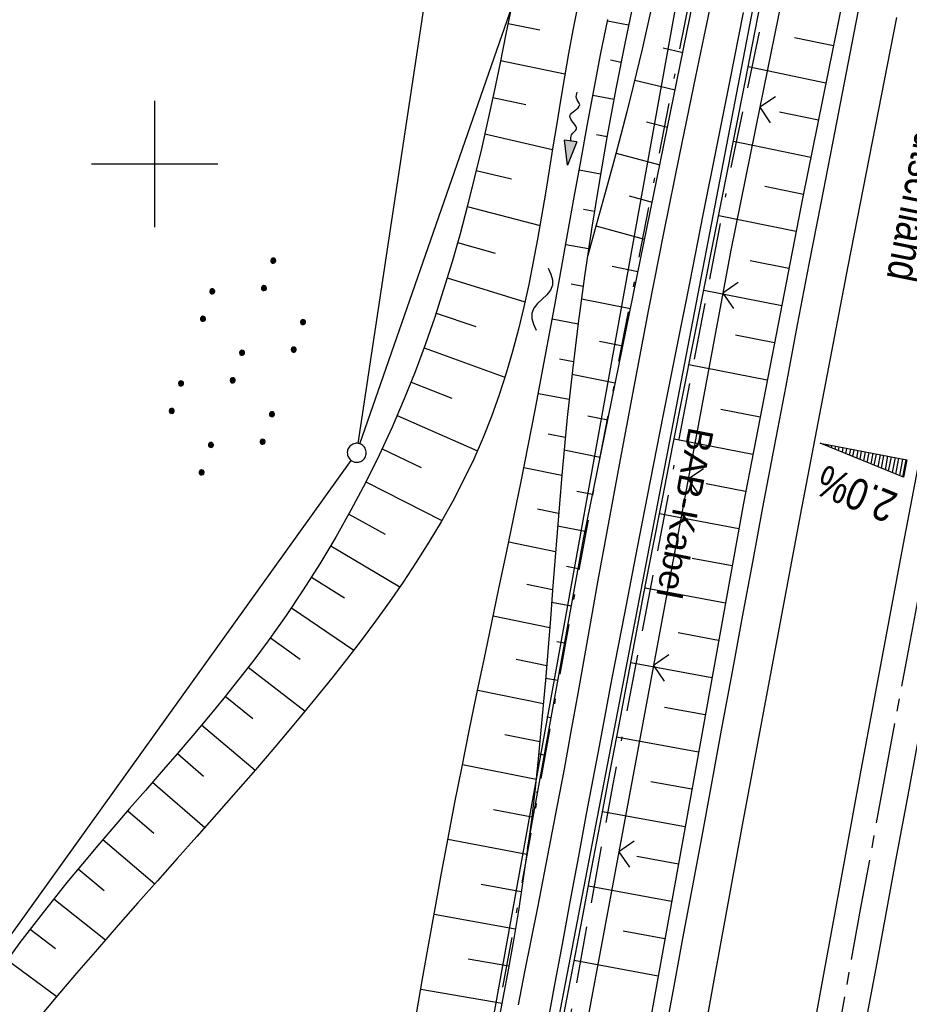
# Model space of a CAD drawing. Extents: x 510526 to 513920, y 467229 to 478797.
# Tile 305 of 467: x 511989 to 512060, y 475033 to 475111. Entities that reach past the tile are written whole.
import ezdxf
from ezdxf.enums import TextEntityAlignment as Align

# ---------------------------------------------------------------- set-up
doc = ezdxf.new("R2010")
doc.units = 0
doc.header["$LTSCALE"] = 10
doc.header["$MEASUREMENT"] = 0
for name, pattern in [('ACAD_ISO16W100', [73, 15, -6.5, 15, -6.5, 15, -7, 1, -7]), ('ACHSE', [5.5, 4, -0.5, 0.5, -0.5]), ('LT00', [0]), ('LT08', [0.42, 0.2, -0.1, 0.02, -0.1])]:
    doc.linetypes.add(name, pattern=pattern)
doc.layers.get('0').update_dxf_attribs({"linetype": 'LT00'})
for name, color, linetype in [('--FLIEßRICHTPFEIL', 180, 'Continuous'), ('--WASSER_NUTZUNG', 180, 'Continuous'), ('-AX-020', 250, 'ACHSE'), ('-QUE-20W', 11, 'LT00'), ('BAB-KABEL', 220, 'ACAD_ISO16W100'), ('BAB-KABEL_TEXT', 221, 'Continuous'), ('BRD', 255, 'Continuous'), ('DFK_AB_L', 21, 'LT00'), ('DFK_GZPKT', 250, 'LT00'), ('DFK_KATASTER', 250, 'LT00'), ('DFK_NUTZUNG', 250, 'LT00'), ('STROM_UNTER', 80, 'LT08'), ('V90_AFBR_BAB', 250, 'LT00'), ('V90_BOESCH', 250, 'LT00'), ('V90_BOSCHUNG', 250, 'LT00'), ('V90_LD_MARK', 250, 'LT00'), ('V90_RASTER', 250, 'LT00'), ('V90_ZAUN', 40, 'LT00')]:
    doc.layers.add(name, color=color, linetype=linetype)
doc.styles.add('Beschrift', font='ARIAL.TTF')

# ---------------------------------------------------------------- blocks, each defined once
blk = doc.blocks.new('SYMB7010')
at = {"color": 0, "linetype": 'ByBlock'}
for points in [[(-0.031408, 0.499213), (-0.093728, 0.49134), (-0.15457, 0.475719), (-0.212975, 0.452595), (-0.268021, 0.422333), (-0.31884, 0.385411), (-0.36463, 0.342411), (-0.40467, 0.29401), (-0.438329, 0.240973), (-0.465074, 0.184136), (-0.484486, 0.124395), (-0.496256, 0.062692), (-0.5002, 0)], [(-0.5002, 0), (-0.496256, -0.062692), (-0.484486, -0.124395), (-0.465075, -0.184136), (-0.438329, -0.240973), (-0.404671, -0.29401), (-0.36463, -0.342411), (-0.31884, -0.385411), (-0.268021, -0.422333), (-0.212975, -0.452595), (-0.154571, -0.475719), (-0.093728, -0.49134), (-0.031408, -0.499213), (0.031408, -0.499213)], [(0.5002, 0), (0.496256, 0.062692), (0.484485, 0.124395), (0.465074, 0.184136), (0.438329, 0.240973), (0.40467, 0.29401), (0.36463, 0.342411), (0.31884, 0.385411), (0.268021, 0.422333), (0.212975, 0.452595), (0.15457, 0.475719), (0.093728, 0.49134), (0.031408, 0.499213), (-0.031408, 0.499213)], [(0.031408, -0.499213), (0.093728, -0.491341), (0.15457, -0.475719), (0.212975, -0.452595), (0.268021, -0.422333), (0.31884, -0.385411), (0.36463, -0.342411), (0.404671, -0.294011), (0.438329, -0.240974), (0.465075, -0.184136), (0.484486, -0.124395), (0.496256, -0.062692), (0.500201, 0)]]:
    blk.add_lwpolyline(points, dxfattribs=at)
blk = doc.blocks.new('SYMB0024')
at = {"color": 0, "linetype": 'ByBlock'}
for p, q in [((-0.5, 0.5), (0, 0)), ((0, 0), (0.5, 0.5))]:
    blk.add_line(p, q, dxfattribs=at)
blk = doc.blocks.new('FLIEßRICHTPFEIL')
at = {"layer": '--FLIEßRICHTPFEIL'}
blk.add_hatch(color=256, dxfattribs=at).paths.add_polyline_path([(-1.95, 0.4875), (-1.95, -0.4875), (0, 0)])
for p, q in [((-1.95, 0.4875), (-1.95, -0.4875)), ((-1.95, 0.4875), (0, 0)), ((0, 0), (-1.95, -0.4875))]:
    blk.add_line(p, q, dxfattribs=at)
at = {"layer": '--FLIEßRICHTPFEIL', "start_tangent": (-1, 0), "end_tangent": (-1, 0)}
blk.add_spline([(-1.95, 0), (-2.4375, 0), (-2.925, 0.325), (-3.4125, 0), (-3.9, -0.325), (-4.3875, 0), (-4.875, 0.325), (-5.3625, 0), (-5.85, 0)], degree=3, dxfattribs=at)
blk = doc.blocks.new('SYMB7251')
at = {"color": 0, "linetype": 'ByBlock'}
for points in [[(-0.25, 0), (-0.208333, 0.028889), (-0.166667, 0.051111), (-0.125, 0.06), (-0.083333, 0.051111), (-0.041667, 0.028889), (0, 0)], [(0, 0), (0.041667, -0.028889), (0.083333, -0.051111), (0.125, -0.06), (0.166667, -0.051111), (0.208333, -0.028889), (0.25, 0)]]:
    blk.add_lwpolyline(points, dxfattribs=at)
blk = doc.blocks.new('SYMB7110')
at = {"color": 0, "linetype": 'ByBlock'}
for p, q in [((-0.515, 0.392919), (-0.515, 0.367081)), ((-0.51, 0.362895), (-0.51, 0.397105)), ((-0.505, 0.399164), (-0.505, 0.360836)), ((-0.5, 0.360204), (-0.5, 0.399796)), ((-0.495, 0.399164), (-0.495, 0.360836)), ((-0.49, 0.362895), (-0.49, 0.397105)), ((-0.485, 0.392919), (-0.485, 0.367081)), ((-0.285, 0.392919), (-0.285, 0.367081)), ((-0.28, 0.362895), (-0.28, 0.397105)), ((-0.275, 0.399164), (-0.275, 0.360836)), ((-0.27, 0.360204), (-0.27, 0.399796)), ((-0.265, 0.399164), (-0.265, 0.360836)), ((-0.26, 0.362895), (-0.26, 0.397105)), ((-0.255, 0.392919), (-0.255, 0.367081)), ((0.255, 0.392919), (0.255, 0.367081)), ((0.26, 0.362895), (0.26, 0.397105)), ((0.265, 0.399164), (0.265, 0.360836)), ((0.27, 0.360204), (0.27, 0.399796)), ((0.275, 0.399164), (0.275, 0.360836)), ((0.28, 0.362895), (0.28, 0.397105)), ((0.285, 0.392919), (0.285, 0.367081)), ((0.485, 0.392919), (0.485, 0.367081)), ((0.49, 0.362895), (0.49, 0.397105)), ((0.495, 0.399164), (0.495, 0.360836)), ((0.5, 0.360204), (0.5, 0.399796)), ((0.505, 0.399164), (0.505, 0.360836)), ((0.51, 0.362895), (0.51, 0.397105)), ((0.515, 0.392919), (0.515, 0.367081)), ((-0.48, 0.379874), (-0.48, 0.380145)), ((-0.25, 0.379874), (-0.25, 0.380146)), ((0.29, 0.379874), (0.29, 0.380145)), ((0.52, 0.379874), (0.52, 0.380146)), ((-0.9, 0.012919), (-0.9, -0.012919)), ((-0.895, -0.017106), (-0.895, 0.017105)), ((-0.89, 0.019164), (-0.89, -0.019164)), ((-0.885, -0.019797), (-0.885, 0.019796)), ((-0.88, 0.019164), (-0.88, -0.019164)), ((-0.875, -0.017106), (-0.875, 0.017105)), ((-0.87, 0.012919), (-0.87, -0.012919)), ((-0.865, -0.000126), (-0.865, 0.000145)), ((-0.67, 0.012919), (-0.67, -0.012919)), ((-0.665, -0.017106), (-0.665, 0.017105)), ((-0.66, 0.019164), (-0.66, -0.019164)), ((-0.655, -0.019797), (-0.655, 0.019796)), ((-0.65, 0.019164), (-0.65, -0.019164)), ((-0.645, -0.017106), (-0.645, 0.017105)), ((-0.64, 0.012919), (-0.64, -0.012919)), ((-0.635, -0.000126), (-0.635, 0.000145)), ((-0.13, 0.012919), (-0.13, -0.012919)), ((-0.125, -0.017105), (-0.125, 0.017105)), ((-0.12, 0.019164), (-0.12, -0.019164)), ((-0.115, -0.019796), (-0.115, 0.019796)), ((-0.11, 0.019164), (-0.11, -0.019164)), ((-0.105, -0.017105), (-0.105, 0.017105)), ((-0.1, 0.012919), (-0.1, -0.012919)), ((-0.095, -0.000126), (-0.095, 0.000146)), ((0.1, 0.012919), (0.1, -0.012919)), ((0.105, -0.017105), (0.105, 0.017105)), ((0.11, 0.019164), (0.11, -0.019164)), ((0.115, -0.019796), (0.115, 0.019796)), ((0.12, 0.019164), (0.12, -0.019164)), ((0.125, -0.017105), (0.125, 0.017105)), ((0.13, 0.012919), (0.13, -0.012919)), ((0.135, -0.000126), (0.135, 0.000146)), ((0.64, 0.012919), (0.64, -0.012919)), ((0.645, -0.017105), (0.645, 0.017105)), ((0.65, 0.019164), (0.65, -0.019164)), ((0.655, -0.019796), (0.655, 0.019796)), ((0.66, 0.019164), (0.66, -0.019164)), ((0.665, -0.017105), (0.665, 0.017105)), ((0.67, 0.012919), (0.67, -0.012919)), ((0.675, -0.000126), (0.675, 0.000146)), ((0.87, 0.012919), (0.87, -0.012919)), ((0.875, -0.017105), (0.875, 0.017105)), ((0.88, 0.019164), (0.88, -0.019164)), ((0.885, -0.019796), (0.885, 0.019796)), ((0.89, 0.019164), (0.89, -0.019164)), ((0.895, -0.017105), (0.895, 0.017105)), ((0.9, 0.012919), (0.9, -0.012919)), ((0.905, -0.000126), (0.905, 0.000146)), ((-0.515, -0.367081), (-0.515, -0.392919)), ((-0.51, -0.397105), (-0.51, -0.362895)), ((-0.505, -0.360836), (-0.505, -0.399164)), ((-0.5, -0.399796), (-0.5, -0.360204)), ((-0.495, -0.360836), (-0.495, -0.399164)), ((-0.49, -0.397106), (-0.49, -0.362895)), ((-0.485, -0.367081), (-0.485, -0.392919)), ((-0.48, -0.380126), (-0.48, -0.379855)), ((-0.285, -0.367081), (-0.285, -0.392919)), ((-0.28, -0.397105), (-0.28, -0.362895)), ((-0.275, -0.360836), (-0.275, -0.399164)), ((-0.27, -0.399796), (-0.27, -0.360204)), ((-0.265, -0.360836), (-0.265, -0.399164)), ((-0.26, -0.397105), (-0.26, -0.362895)), ((-0.255, -0.367081), (-0.255, -0.392919)), ((-0.25, -0.380126), (-0.25, -0.379855)), ((0.255, -0.367081), (0.255, -0.392919)), ((0.26, -0.397105), (0.26, -0.362895)), ((0.265, -0.360836), (0.265, -0.399164)), ((0.27, -0.399796), (0.27, -0.360204)), ((0.275, -0.360836), (0.275, -0.399164)), ((0.28, -0.397105), (0.28, -0.362895)), ((0.285, -0.367081), (0.285, -0.392919)), ((0.29, -0.380126), (0.29, -0.379855)), ((0.485, -0.367081), (0.485, -0.392919)), ((0.49, -0.397105), (0.49, -0.362895)), ((0.495, -0.360836), (0.495, -0.399164)), ((0.5, -0.399796), (0.5, -0.360204)), ((0.505, -0.360836), (0.505, -0.399164)), ((0.51, -0.397105), (0.51, -0.362895)), ((0.515, -0.367081), (0.515, -0.392919)), ((0.52, -0.380126), (0.52, -0.379855))]:
    blk.add_line(p, q, dxfattribs=at)
for points in [[(-0.48, 0.38), (-0.481981, 0.388678), (-0.48753, 0.395637), (-0.49555, 0.399499), (-0.50445, 0.399499), (-0.51247, 0.395637), (-0.518019, 0.388678), (-0.52, 0.38), (-0.518019, 0.371322), (-0.51247, 0.364363), (-0.50445, 0.360501), (-0.49555, 0.360501), (-0.48753, 0.364363), (-0.481981, 0.371322), (-0.48, 0.38)], [(-0.25, 0.38), (-0.251981, 0.388678), (-0.25753, 0.395637), (-0.26555, 0.399499), (-0.27445, 0.399499), (-0.28247, 0.395637), (-0.288019, 0.388678), (-0.29, 0.38), (-0.288019, 0.371322), (-0.28247, 0.364363), (-0.27445, 0.360501), (-0.26555, 0.360501), (-0.25753, 0.364363), (-0.251981, 0.371322), (-0.25, 0.38)], [(0.29, 0.38), (0.288019, 0.388678), (0.28247, 0.395637), (0.27445, 0.399499), (0.26555, 0.399499), (0.25753, 0.395637), (0.251981, 0.388678), (0.25, 0.38), (0.251981, 0.371322), (0.25753, 0.364363), (0.26555, 0.360501), (0.27445, 0.360501), (0.28247, 0.364363), (0.288019, 0.371322), (0.29, 0.38)], [(0.52, 0.38), (0.518019, 0.388678), (0.51247, 0.395637), (0.50445, 0.399499), (0.495549, 0.399499), (0.48753, 0.395637), (0.481981, 0.388678), (0.48, 0.38), (0.481981, 0.371322), (0.48753, 0.364363), (0.495549, 0.360501), (0.50445, 0.360501), (0.51247, 0.364363), (0.518019, 0.371322), (0.52, 0.38)], [(-0.865, 0), (-0.866981, 0.008678), (-0.87253, 0.015637), (-0.88055, 0.019498), (-0.88945, 0.019498), (-0.89747, 0.015637), (-0.903019, 0.008678), (-0.905, 0)], [(-0.905, 0), (-0.903019, -0.008678), (-0.89747, -0.015637), (-0.88945, -0.019499), (-0.88055, -0.019499), (-0.87253, -0.015637), (-0.866981, -0.008678), (-0.865, 0)], [(-0.635, 0), (-0.636981, 0.008678), (-0.64253, 0.015637), (-0.65055, 0.019498), (-0.65945, 0.019498), (-0.66747, 0.015637), (-0.673019, 0.008678), (-0.675, 0)], [(-0.675, 0), (-0.673019, -0.008678), (-0.66747, -0.015637), (-0.65945, -0.019499), (-0.65055, -0.019499), (-0.64253, -0.015637), (-0.636981, -0.008678), (-0.635, 0)], [(-0.095, 0), (-0.096981, 0.008678), (-0.10253, 0.015637), (-0.11055, 0.019499), (-0.11945, 0.019499), (-0.12747, 0.015637), (-0.133019, 0.008678), (-0.135, 0)], [(-0.135, 0), (-0.133019, -0.008678), (-0.12747, -0.015637), (-0.11945, -0.019499), (-0.11055, -0.019499), (-0.10253, -0.015637), (-0.096981, -0.008678), (-0.095, 0)], [(0.135, 0), (0.133019, 0.008678), (0.12747, 0.015637), (0.11945, 0.019499), (0.11055, 0.019499), (0.10253, 0.015637), (0.096981, 0.008678), (0.095, 0)], [(0.095, 0), (0.096981, -0.008678), (0.10253, -0.015637), (0.11055, -0.019499), (0.11945, -0.019499), (0.12747, -0.015637), (0.133019, -0.008678), (0.135, 0)], [(0.675, 0), (0.673019, 0.008678), (0.66747, 0.015637), (0.65945, 0.019499), (0.65055, 0.019499), (0.64253, 0.015637), (0.636981, 0.008678), (0.635, 0)], [(0.635, 0), (0.636981, -0.008678), (0.64253, -0.015637), (0.65055, -0.019499), (0.65945, -0.019499), (0.66747, -0.015637), (0.673019, -0.008678), (0.675, 0)], [(0.905, 0), (0.903019, 0.008678), (0.89747, 0.015637), (0.88945, 0.019499), (0.88055, 0.019499), (0.87253, 0.015637), (0.866981, 0.008678), (0.865, 0)], [(0.865, 0), (0.866981, -0.008678), (0.87253, -0.015637), (0.88055, -0.019499), (0.88945, -0.019499), (0.89747, -0.015637), (0.903019, -0.008678), (0.905, 0)], [(-0.48, -0.38), (-0.481981, -0.371322), (-0.48753, -0.364363), (-0.49555, -0.360501), (-0.50445, -0.360501), (-0.51247, -0.364363), (-0.518019, -0.371322), (-0.52, -0.38), (-0.518019, -0.388678), (-0.51247, -0.395637), (-0.50445, -0.399499), (-0.49555, -0.399499), (-0.48753, -0.395637), (-0.481981, -0.388678), (-0.48, -0.38)], [(-0.25, -0.38), (-0.251981, -0.371322), (-0.25753, -0.364363), (-0.26555, -0.360501), (-0.27445, -0.360501), (-0.28247, -0.364363), (-0.288019, -0.371322), (-0.29, -0.38), (-0.288019, -0.388678), (-0.28247, -0.395637), (-0.27445, -0.399499), (-0.26555, -0.399499), (-0.25753, -0.395637), (-0.251981, -0.388678), (-0.25, -0.38)], [(0.29, -0.38), (0.288019, -0.371322), (0.28247, -0.364363), (0.27445, -0.360501), (0.26555, -0.360501), (0.25753, -0.364363), (0.251981, -0.371322), (0.25, -0.38), (0.251981, -0.388678), (0.25753, -0.395637), (0.26555, -0.399499), (0.27445, -0.399499), (0.28247, -0.395637), (0.288019, -0.388678), (0.29, -0.38)], [(0.52, -0.38), (0.518019, -0.371322), (0.51247, -0.364363), (0.50445, -0.360501), (0.495549, -0.360501), (0.48753, -0.364363), (0.481981, -0.371322), (0.48, -0.38), (0.481981, -0.388678), (0.48753, -0.395637), (0.495549, -0.399499), (0.50445, -0.399499), (0.51247, -0.395637), (0.518019, -0.388678), (0.52, -0.38)]]:
    blk.add_lwpolyline(points, dxfattribs=at)

msp = doc.modelspace()

# ---------------------------------------------------------------- linework, layer by layer
at = {"layer": '-AX-020', "ltscale": 0.2, "flags": 128}
msp.add_lwpolyline([(513881.716, 478796.972), (513877.87, 478787.354), (513870.367, 478768.801), (513862.788, 478750.278), (513855.137, 478731.786), (513847.411, 478713.324), (513839.611, 478694.893), (513831.738, 478676.494), (513823.791, 478658.127), (513815.771, 478639.791), (513807.678, 478621.487), (513799.512, 478603.216), (513791.272, 478584.978), (513782.96, 478566.773), (513774.576, 478548.601), (513766.118, 478530.463), (513757.588, 478512.359), (513748.986, 478494.289), (513740.312, 478476.254), (513731.565, 478458.253), (513722.747, 478440.287), (513713.857, 478422.357), (513704.896, 478404.463), (513695.863, 478386.605), (513686.758, 478368.782), (513677.583, 478350.997), (513668.336, 478333.248), (513659.019, 478315.536), (513649.63, 478297.862), (513640.172, 478280.225), (513630.643, 478262.626), (513621.043, 478245.066), (513611.374, 478227.544), (513601.634, 478210.061), (513591.825, 478192.617), (513586.745, 478183.647), (513576.83, 478166.262), (513566.848, 478148.917), (513556.8, 478131.609), (513546.688, 478114.338), (513536.514, 478097.104), (513526.28, 478079.906), (513515.988, 478062.743), (513505.638, 478045.613), (513495.234, 478028.517), (513484.778, 478011.453), (513474.27, 477994.421), (513463.712, 477977.419), (513453.108, 477960.447), (513442.457, 477943.503), (513431.762, 477926.587), (513421.026, 477909.698), (513410.248, 477892.835), (513399.432, 477875.997), (513388.579, 477859.182), (513377.691, 477842.39), (513366.769, 477825.62), (513355.815, 477808.871), (513344.831, 477792.142), (513333.819, 477775.431), (513322.78, 477758.738), (513311.715, 477742.062), (513300.628, 477725.401), (513289.519, 477708.754), (513278.389, 477692.121), (513267.242, 477675.5), (513256.078, 477658.891), (513244.899, 477642.291), (513233.706, 477625.7), (513222.502, 477609.117), (513211.288, 477592.542), (513200.066, 477575.971), (513188.837, 477559.405), (513177.603, 477542.843), (513166.366, 477526.282), (513154.797, 477509.239), (513142.496, 477491.114), (513130.197, 477472.988), (513117.902, 477454.859), (513105.613, 477436.726), (513093.333, 477418.587), (513081.064, 477400.44), (513068.808, 477382.285), (513056.567, 477364.119), (513044.344, 477345.942), (513032.141, 477327.752), (513019.958, 477309.547), (513007.8, 477291.325), (512995.668, 477273.087), (512983.565, 477254.83), (512971.492, 477236.552), (512959.452, 477218.253), (512947.447, 477199.931), (512935.479, 477181.584), (512923.551, 477163.212), (512911.665, 477144.812), (512899.822, 477126.385), (512888.026, 477107.927), (512876.279, 477089.439), (512864.582, 477070.918), (512852.939, 477052.364), (512841.352, 477033.775), (512829.822, 477015.15), (512818.352, 476996.488), (512806.945, 476977.787), (512795.603, 476959.048), (512789.644, 476949.141), (512778.405, 476930.339), (512767.236, 476911.496), (512756.135, 476892.613), (512745.103, 476873.688), (512734.14, 476854.724), (512723.246, 476835.72), (512712.422, 476816.676), (512701.668, 476797.593), (512690.983, 476778.471), (512680.369, 476759.309), (512669.824, 476740.11), (512659.35, 476720.871), (512648.946, 476701.595), (512638.612, 476682.281), (512628.349, 476662.929), (512618.157, 476643.54), (512608.036, 476624.113), (512597.985, 476604.65), (512588.006, 476585.15), (512578.098, 476565.614), (512568.261, 476546.042), (512558.497, 476526.434), (512548.803, 476506.791), (512539.182, 476487.112), (512529.632, 476467.399), (512520.155, 476447.65), (512510.749, 476427.867), (512501.416, 476408.05), (512492.156, 476388.199), (512482.968, 476368.314), (512473.852, 476348.396), (512464.81, 476328.445), (512455.84, 476308.46), (512446.944, 476288.443), (512438.12, 476268.394), (512429.37, 476248.313), (512420.694, 476228.2), (512412.09, 476208.055), (512403.561, 476187.879), (512395.105, 476167.672), (512386.723, 476147.434), (512378.415, 476127.166), (512370.181, 476106.867), (512362.021, 476086.539), (512353.936, 476066.181), (512345.925, 476045.794), (512337.988, 476025.377), (512330.127, 476004.932), (512322.339, 475984.458), (512314.627, 475963.955), (512306.989, 475943.425), (512299.427, 475922.867), (512291.94, 475902.281), (512284.528, 475881.669), (512277.191, 475861.029), (512269.93, 475840.362), (512262.744, 475819.67), (512255.634, 475798.951), (512248.599, 475778.206), (512241.641, 475757.436), (512234.758, 475736.641), (512227.951, 475715.82), (512221.221, 475694.975), (512214.566, 475674.105), (512207.988, 475653.211), (512201.487, 475632.294), (512200.128, 475627.887), (512194.281, 475608.791), (512188.5, 475589.674), (512182.785, 475570.538), (512177.137, 475551.381), (512171.56, 475532.204), (512166.053, 475513.007), (512160.618, 475493.788), (512155.257, 475474.55), (512149.971, 475455.29), (512148.09, 475448.361), (512142.908, 475429.074), (512137.804, 475409.765), (512132.778, 475390.436), (512127.829, 475371.088), (512122.957, 475351.719), (512118.163, 475332.332), (512113.447, 475312.925), (512108.808, 475293.499), (512104.247, 475274.055), (512099.765, 475254.593), (512095.36, 475235.113), (512091.033, 475215.616), (512086.785, 475196.101), (512082.614, 475176.57), (512078.522, 475157.022), (512074.508, 475137.458), (512070.573, 475117.878), (512066.716, 475098.282), (512063.238, 475080.246), (512059.532, 475060.621), (512055.901, 475040.983), (512052.344, 475021.33), (512048.857, 475001.665), (512045.438, 474981.988), (512042.084, 474962.3), (512038.794, 474942.602), (512035.562, 474922.893), (512032.388, 474903.175), (512029.269, 474883.449), (512026.201, 474863.714), (512023.183, 474843.972), (512020.21, 474824.222), (512017.282, 474804.467), (512014.394, 474784.705), (512011.544, 474764.937), (512008.73, 474745.165), (512005.949, 474725.388), (512003.198, 474705.607), (512000.474, 474685.821), (511997.775, 474666.033), (511995.098, 474646.242), (511992.439, 474626.448), (511989.798, 474606.651), (511987.169, 474586.854), (511984.552, 474567.054), (511981.943, 474547.253), (511979.34, 474527.452), (511976.744, 474507.689), (511975.127, 474495.377), (511973.477, 474482.815), (511971.825, 474470.254), (511970.169, 474457.693), (511968.506, 474445.133), (511966.835, 474432.574), (511965.154, 474420.016), (511963.46, 474407.46), (511961.752, 474394.906), (511960.027, 474382.355), (511958.283, 474369.806), (511956.518, 474357.259), (511954.73, 474344.717), (511952.918, 474332.177), (511951.078, 474319.642), (511949.209, 474307.111), (511947.309, 474294.584), (511945.376, 474282.063), (511943.407, 474269.547), (511941.4, 474257.038), (511939.355, 474244.534), (511937.267, 474232.038), (511935.137, 474219.549), (511932.96, 474207.067), (511930.736, 474194.594), (511928.462, 474182.131), (511926.136, 474169.676), (511923.757, 474157.232), (511921.321, 474144.799), (511918.829, 474132.377), (511916.276, 474119.967), (511913.661, 474107.57), (511910.982, 474095.187), (511908.238, 474082.818), (511905.425, 474070.464), (511902.544, 474058.127), (511899.59, 474045.806), (511896.562, 474033.504), (511893.47, 474021.261), (511890.29, 474008.997), (511887.033, 473996.753), (511883.699, 473984.53), (511880.287, 473972.328), (511876.798, 473960.148), (511873.233, 473947.991), (511869.591, 473935.856), (511865.873, 473923.745), (511862.077, 473911.656), (511858.206, 473899.593), (511854.259, 473887.554), (511850.236, 473875.54), (511846.136, 473863.552), (511841.962, 473851.59), (511837.711, 473839.654), (511833.386, 473827.746), (511828.985, 473815.865), (511824.51, 473804.012), (511819.96, 473792.188), (511815.335, 473780.392), (511810.636, 473768.626), (511805.863, 473756.89), (511801.015, 473745.185), (511796.094, 473733.51), (511791.099, 473721.866), (511786.031, 473710.255), (511780.889, 473698.675), (511775.675, 473687.128), (511770.388, 473675.615), (511765.028, 473664.135), (511759.596, 473652.689), (511754.091, 473641.278), (511748.515, 473629.901), (511742.867, 473618.56), (511737.147, 473607.255), (511731.356, 473595.986), (511725.494, 473584.754), (511719.562, 473573.559), (511713.558, 473562.402), (511707.485, 473551.283), (511701.341, 473540.203), (511695.128, 473529.162), (511688.845, 473518.159), (511682.492, 473507.198), (511676.07, 473496.276), (511669.58, 473485.395), (511663.021, 473474.555), (511656.394, 473463.757), (511649.699, 473453.001), (511642.935, 473442.288), (511636.105, 473431.617), (511629.207, 473420.99), (511622.242, 473410.406), (511615.211, 473399.867), (511608.113, 473389.372), (511600.949, 473378.922), (511593.719, 473368.518), (511586.423, 473358.16), (511579.062, 473347.848), (511571.637, 473337.582), (511564.147, 473327.364), (511556.592, 473317.193), (511548.973, 473307.07), (511541.291, 473296.996), (511533.545, 473286.969), (511525.735, 473276.993), (511517.863, 473267.066), (511509.929, 473257.188), (511501.932, 473247.361), (511493.873, 473237.584), (511485.753, 473227.859), (511477.572, 473218.186), (511475.548, 473215.811), (511467.291, 473206.202), (511458.976, 473196.642), (511450.605, 473187.132), (511442.182, 473177.667), (511433.709, 473168.249), (511425.188, 473158.872), (511416.622, 473149.537), (511408.014, 473140.241), (511399.365, 473130.982), (511390.679, 473121.758), (511381.958, 473112.568), (511373.205, 473103.409), (511364.421, 473094.278), (511355.61, 473085.175), (511346.772, 473076.096), (511337.912, 473067.039), (511329.031, 473058.003), (511320.132, 473048.986), (511311.216, 473039.984), (511302.286, 473030.997), (511293.345, 473022.02), (511284.394, 473013.053), (511275.436, 473004.094), (511266.473, 472995.139), (511255.909, 472984.591), (511236.789, 472965.502), (511230.177, 472958.9), (511223.567, 472952.294), (511216.964, 472945.683), (511210.368, 472939.063), (511203.785, 472932.433), (511197.215, 472925.788), (511190.663, 472919.125), (511184.131, 472912.443), (511177.622, 472905.739), (511171.139, 472899.01), (511164.685, 472892.252), (511158.263, 472885.464), (511151.877, 472878.643), (511145.529, 472871.786), (511139.222, 472864.891), (511132.96, 472857.955), (511126.746, 472850.976), (511120.583, 472843.952), (511114.476, 472836.881), (511109.32, 472830.82), (511103.322, 472823.655), (511097.386, 472816.438), (511091.511, 472809.171), (511085.699, 472801.854), (511079.95, 472794.488), (511074.265, 472787.072), (511068.642, 472779.609), (511063.084, 472772.097), (511057.591, 472764.538), (511052.162, 472756.933), (511046.799, 472749.281), (511041.501, 472741.584), (511036.27, 472733.841), (511031.105, 472726.054), (511026.007, 472718.223), (511020.976, 472710.349), (511016.012, 472702.431), (511011.117, 472694.472), (511006.29, 472686.471), (511001.532, 472678.429), (510996.842, 472670.347), (510992.223, 472662.225), (510987.672, 472654.063), (510983.192, 472645.863), (510978.782, 472637.625), (510974.443, 472629.349), (510970.175, 472621.036), (510965.978, 472612.687), (510961.853, 472604.303), (510957.799, 472595.883), (510953.818, 472587.43), (510949.91, 472578.942), (510946.074, 472570.422), (510942.311, 472561.868), (510938.622, 472553.283), (510935.007, 472544.666), (510931.465, 472536.02), (510927.997, 472527.343), (510924.604, 472518.636), (510921.286, 472509.901), (510918.042, 472501.138), (510914.874, 472492.347), (510911.781, 472483.529), (510908.763, 472474.686), (510905.821, 472465.817), (510902.956, 472456.923), (510900.166, 472448.004), (510897.454, 472439.062), (510894.817, 472430.098), (510892.258, 472421.111), (510889.776, 472412.102), (510887.37, 472403.073), (510885.043, 472394.023), (510882.792, 472384.954), (510880.62, 472375.866), (510878.525, 472366.759), (510876.509, 472357.635), (510874.57, 472348.494), (510872.71, 472339.337), (510870.929, 472330.164), (510869.226, 472320.976), (510867.602, 472311.774), (510866.056, 472302.558), (510864.59, 472293.33), (510863.202, 472284.089), (510861.894, 472274.837), (510860.665, 472265.574), (510859.516, 472256.301), (510858.445, 472247.018), (510857.455, 472237.726), (510856.544, 472228.427), (510855.712, 472219.119), (510854.96, 472209.806), (510854.288, 472200.485), (510853.696, 472191.159), (510853.184, 472181.829), (510852.752, 472172.495), (510852.399, 472163.157), (510852.127, 472153.817), (510851.934, 472144.475), (510851.822, 472135.131), (510851.789, 472125.787), (510851.836, 472116.443), (510851.964, 472107.1), (510852.009, 472104.711), (510852.237, 472095.37), (510852.543, 472086.03), (510852.927, 472076.694), (510853.387, 472067.361), (510853.922, 472058.032), (510854.53, 472048.707), (510855.21, 472039.388), (510855.961, 472030.074), (510856.782, 472020.766), (510857.671, 472011.464), (510858.627, 472002.169), (510859.649, 471992.88), (510860.734, 471983.599), (510861.883, 471974.326), (510863.094, 471965.06), (510864.364, 471955.802), (510865.694, 471946.554), (510867.082, 471937.313), (510868.525, 471928.081), (510870.024, 471918.857), (510871.577, 471909.643), (510873.182, 471900.438), (510874.839, 471891.241), (510876.545, 471882.054), (510878.3, 471872.876), (510880.102, 471863.708), (510881.95, 471854.548), (510883.842, 471845.397), (510885.778, 471836.255), (510887.756, 471827.123), (510889.775, 471817.999), (510891.834, 471808.885), (510893.93, 471799.779), (510896.064, 471790.681), (510898.233, 471781.592), (510900.437, 471772.511), (510902.673, 471763.439), (510904.942, 471754.374), (510907.241, 471745.317), (510909.57, 471736.267), (510911.926, 471727.225), (510914.31, 471718.19), (510916.719, 471709.161), (510919.152, 471700.139), (510921.608, 471691.124), (510924.087, 471682.114), (510926.585, 471673.11), (510929.104, 471664.112), (510931.64, 471655.118), (510934.193, 471646.129), (510936.762, 471637.145), (510939.345, 471628.165), (510941.941, 471619.188), (510944.55, 471610.216), (510947.169, 471601.246), (510949.797, 471592.279), (510952.434, 471583.314), (510955.078, 471574.352), (510957.727, 471565.391), (510960.382, 471556.431), (510963.039, 471547.473), (510967.703, 471531.767), (510970.248, 471523.199), (510975.26, 471506.323), (510980.27, 471489.445), (510985.273, 471472.566), (510990.267, 471455.684), (510995.248, 471438.798), (511000.214, 471421.908), (511005.162, 471405.012), (511010.087, 471388.11), (511014.988, 471371.201), (511019.861, 471354.283), (511024.703, 471337.357), (511029.511, 471320.421), (511034.281, 471303.475), (511039.011, 471286.517), (511043.698, 471269.547), (511048.338, 471252.564), (511052.928, 471235.568), (511057.465, 471218.557), (511061.945, 471201.532), (511066.367, 471184.491), (511070.726, 471167.434), (511075.019, 471150.36), (511079.243, 471133.269), (511083.395, 471116.16), (511086.572, 471102.843), (511090.589, 471085.702), (511094.527, 471068.543), (511098.388, 471051.366), (511102.17, 471034.172), (511105.875, 471016.961), (511109.501, 470999.734), (511113.048, 470982.489), (511116.518, 470965.23), (511119.908, 470947.954), (511123.221, 470930.663), (511126.454, 470913.357), (511129.609, 470896.037), (511132.686, 470878.703), (511135.683, 470861.354), (511138.602, 470843.993), (511141.441, 470826.619), (511144.202, 470809.231), (511146.884, 470791.831), (511149.487, 470774.42), (511152.01, 470756.996), (511154.454, 470739.562), (511156.819, 470722.116), (511159.105, 470704.66), (511161.311, 470687.193), (511163.438, 470669.717), (511165.485, 470652.232), (511165.638, 470650.897), (511167.873, 470631.022), (511170.027, 470611.138), (511172.103, 470591.246), (511174.098, 470571.346), (511176.014, 470551.438), (511177.851, 470531.523), (511179.526, 470512.546), (511180.884, 470496.345), (511182.163, 470480.137), (511183.363, 470463.922), (511184.482, 470447.702), (511185.522, 470431.478), (511186.482, 470415.247), (511187.362, 470399.013), (511188.162, 470382.774), (511188.882, 470366.532), (511189.522, 470350.286), (511190.082, 470334.037), (511190.563, 470317.786), (511190.963, 470301.532), (511191.284, 470285.277), (511191.524, 470269.02), (511191.684, 470252.763), (511191.765, 470236.505), (511191.765, 470220.247), (511191.686, 470203.988), (511191.526, 470187.731), (511191.287, 470171.474), (511191.243, 470169.007), (511190.912, 470152.752), (511190.504, 470136.499), (511190.023, 470120.247), (511189.472, 470103.998), (511188.854, 470087.752), (511188.173, 470071.508), (511187.432, 470055.266), (511186.634, 470039.027), (511185.783, 470022.791), (511184.882, 470006.558), (511183.935, 469990.327), (511182.944, 469974.099), (511181.913, 469957.873), (511180.846, 469941.65), (511179.745, 469925.429), (511178.614, 469909.21), (511177.457, 469892.993), (511176.276, 469876.777), (511175.075, 469860.563), (511173.858, 469844.35), (511172.627, 469828.139), (511171.386, 469811.927), (511170.138, 469795.717), (511168.847, 469778.991), (511030.959, 467993.348), (511029.419, 467973.407), (511027.883, 467953.466), (511026.353, 467933.525), (511024.832, 467913.582), (511023.323, 467893.64), (511021.828, 467873.695), (511020.353, 467853.75), (511018.898, 467833.804), (511017.467, 467813.855), (511016.063, 467793.903), (511014.69, 467773.951), (511013.35, 467753.995), (511012.046, 467734.038), (511010.782, 467714.078), (511009.56, 467694.116), (511008.383, 467674.151), (511007.254, 467654.183), (511006.177, 467634.211), (511005.154, 467614.237), (511004.188, 467594.261), (511003.284, 467574.281), (511002.442, 467554.299), (511001.667, 467534.314), (511000.962, 467514.327), (511000.329, 467494.336), (510999.772, 467474.345), (510999.556, 467465.709), (510999.112, 467445.714), (510998.747, 467425.717), (510998.463, 467405.719), (510998.259, 467385.719), (510998.135, 467365.72), (510998.091, 467345.72), (510998.127, 467325.72), (510998.243, 467305.721), (510998.439, 467285.721), (510998.715, 467265.723), (510999.071, 467245.726), (510999.432, 467229.156)], dxfattribs=at)
at = {"layer": '-QUE-20W'}
for p, q in [((512052.762, 475077.883), (512052.76, 475077.873)), ((512053.044, 475077.758), (512053.057, 475077.827)), ((512053.352, 475077.771), (512053.327, 475077.643)), ((512053.611, 475077.528), (512053.646, 475077.715)), ((512053.941, 475077.658), (512053.894, 475077.413)), ((512054.178, 475077.297), (512054.236, 475077.602)), ((512054.53, 475077.546), (512054.461, 475077.182)), ((512054.744, 475077.067), (512054.825, 475077.49)), ((512055.12, 475077.433), (512055.028, 475076.952)), ((512055.311, 475076.837), (512055.414, 475077.377)), ((512055.709, 475077.321), (512055.595, 475076.721)), ((512055.878, 475076.606), (512056.004, 475077.265)), ((512056.299, 475077.208), (512056.162, 475076.491)), ((512056.445, 475076.376), (512056.593, 475077.152)), ((512056.888, 475077.096), (512056.728, 475076.261)), ((512057.012, 475076.145), (512057.183, 475077.039)), ((512057.477, 475076.983), (512057.295, 475076.03)), ((512057.579, 475075.915), (512057.772, 475076.927)), ((512058.067, 475076.871), (512057.862, 475075.8)), ((512058.146, 475075.685), (512058.361, 475076.814)), ((512058.656, 475076.758), (512058.429, 475075.569)), ((512058.712, 475075.454), (512058.951, 475076.702)), ((512059.245, 475076.646), (512058.996, 475075.339)), ((512059.279, 475075.224), (512059.54, 475076.589))]:
    msp.add_line(p, q, dxfattribs=at)
msp.add_lwpolyline([(512059.325, 475075.205), (512052.712, 475077.893), (512059.588, 475076.58), (512059.325, 475075.205)], dxfattribs=at)
at = {"layer": 'BAB-KABEL', "ltscale": 0.03, "flags": 128}
msp.add_lwpolyline([(513339.839, 477816.319), (513312.266, 477774.649), (513284.672, 477732.996), (513252.5, 477694.412), (513223.881, 477653.496), (513195.795, 477612.121), (513167.629, 477570.875), (513139.88, 477529.298), (513111.793, 477487.916), (513083.807, 477446.454), (513055.844, 477404.978), (513022.492, 477355.034), (513000.515, 477321.52), (512973.122, 477279.62), (512945.422, 477237.871), (512917.575, 477196.217), (512879.155, 477137.499), (512858.339, 477103.216), (512837.389, 477068.954), (512811.451, 477026.06), (512784.195, 476983.896), (512756.652, 476941.559), (512731.123, 476898.632), (512706.393, 476854.964), (512681.949, 476811.101), (512658.869, 476770.394), (512633.742, 476723.052), (512609.823, 476678.973), (512586.03, 476634.72), (512574.463, 476609.04), (512565.77, 476584.237), (512545.206, 476542.916), (512523.454, 476497.739), (512501.769, 476452.474), (512480.246, 476407.171), (512458.846, 476361.789), (512438.563, 476315.939), (512418.177, 476270.118), (512378.72, 476177.833), (512359.892, 476131.364), (512341.348, 476084.783), (512322.575, 476038.314), (512304.817, 475991.341), (512287.677, 475944.24), (512270.282, 475897.168), (512254.121, 475849.696), (512237.768, 475802.276), (512221.53, 475754.824), (512205.859, 475707.192), (512190.782, 475659.377), (512175.78, 475611.52), (512161.516, 475563.423), (512145.692, 475515.804), (512137.725, 475496.074), (512130.625, 475467.918), (512119.035, 475418.91), (512105.583, 475370.555), (512100.73, 475351.099), (512084.182, 475320.513), (512082.618, 475318.668), (512071.987, 475296.243), (512062.064, 475264.372), (512059.316, 475232.902), (512061.872, 475193.176), (512054.818, 475143.1), (512045.689, 475099.989), (512036.29, 475050.898), (512027.273, 475001.725), (512018.223, 474952.549), (512008.899, 474903.418), (512000.14, 474854.229), (511992.355, 474804.855), (511985.273, 474755.369), (511977.385, 474700.851), (511969.41, 474646.425), (511966.53, 474615.204), (511972.795, 474604.79), (511970.049, 474596.165), (511959.565, 474586.374), (511941.907, 474517.478), (511936.852, 474477.772), (511926.657, 474399.733), (511919.973, 474355.376), (511910.09, 474296.615), (511899.454, 474238.126), (511883.784, 474152.683), (511870.289, 474094.001), (511857.131, 474053.876), (511852.776, 474012.454), (511853.171, 473966.862), (511852.492, 473957.146), (511851.311, 473949.656), (511841.692, 473942.065), (511825.821, 473895.229), (511826.651, 473894.117), (511810.899, 473851.945), (511793.573, 473805.027), (511775.285, 473758.358), (511755.124, 473712.475), (511734.052, 473667.008), (511712.225, 473621.972), (511689.498, 473577.273), (511665.157, 473533.497), (511639.854, 473490.241), (511612.908, 473448.14), (511601.588, 473431.806), (511558.048, 473366.072), (511514.894, 473306.01), (511484.056, 473267.454), (511450.631, 473224.7), (511393.065, 473164.53), (511363.017, 473132.866), (511308.517, 473076.446), (511275.572, 473040.359), (511243.006, 473009.331), (511235.22, 472986.054), (511231.03, 472981.056), (511075.99, 472813.106), (511070.243, 472807.304), (511057.801, 472797.513), (511038.028, 472769.96), (511010.695, 472730.526), (510983.876, 472687.185), (510959.577, 472643.761), (510934.3, 472604.326), (510904.804, 472574.327), (510913.914, 472558.288), (510911.702, 472550.665), (510911.228, 472549.239), (510895.971, 472514.712), (510882.655, 472477.924), (510872.403, 472460.753), (510857.497, 472432.352), (510836.101, 472381.12), (510836.281, 472368.894), (510832.944, 472355.972), (510830.181, 472332.026), (510848.219, 472325.537), (510838.512, 472271.416), (510831.965, 472215.431), (510830.702, 472169.392), (510828.833, 472118.665), (510829.075, 472067.625), (510833.949, 472011.739), (510842.444, 471951.437), (510849.978, 471906.34), (510856.18, 471866.272), (510867.229, 471812.821), (510879.853, 471762.875), (510891.506, 471713.806), (510903.789, 471665.07), (510916.063, 471616.285), (510929.638, 471568.076), (510950.958, 471501.368), (510971.606, 471429.824), (510974.35, 471422.765), (510989.551, 471366.875), (511004.499, 471314.199), (511016.364, 471270.838), (511026.276, 471232.419), (511039.24, 471184.146), (511056.597, 471116.881), (511065.905, 471078.265), (511077.604, 471030.011), (511089.225, 470981.622), (511098.911, 470932.895), (511107.165, 470884.025), (511116.152, 470835.042), (511125.079, 470786.059), (511133.148, 470736.973), (511137.299, 470706.315), (511129.89, 470689.715), (511129.543, 470684.612), (511132.443, 470671.581), (511143.113, 470670.948), (511145.784, 470638.261), (511151.08, 470588.888), (511155.977, 470539.416), (511159.512, 470489.779), (511162.627, 470440.141), (511165.944, 470390.621), (511167.842, 470340.945), (511167.805, 470291.237), (511167.773, 470272.425), (511169.192, 470243.962), (511168.974, 470223.344), (511163.734, 470203.872), (511151.457, 470170.118), (511152.401, 470145.764), (511161.627, 470107.325), (511162.261, 470078.654), (511157.084, 470021.39), (511153.973, 469975.779), (511150.229, 469924.108), (511146.614, 469878.373), (511141.044, 469826.728), (511133.852, 469745.039), (511131.815, 469700.017), (511128.932, 469655.166), (511125.194, 469595.287), (511130.663, 469554.69), (511130.405, 469544.669), (511121.691, 469477.401)], dxfattribs=at)
at = {"layer": 'DFK_AB_L'}
msp.add_line((512028.342, 475013.257), (512059.779, 475176.714), dxfattribs=at)
at = {"layer": 'DFK_KATASTER'}
for p, q in [((512052.937, 475177.112), (512023.493, 475014.078)), ((512016.257, 475077.848), (512045.973, 475163.152)), ((512016.122, 475077.882), (512026.028, 475143.388)), ((511972.418, 475016.429), (512015.573, 475076.531))]:
    msp.add_line(p, q, dxfattribs=at)
at = {"layer": 'STROM_UNTER', "ltscale": 2, "flags": 128}
msp.add_lwpolyline([(512106.832, 475395.449), (512100.577, 475370.649), (512096.589, 475359.469), (512083.838, 475334.326), (512065.066, 475297.358), (512056.809, 475270.549), (512053.261, 475243.943), (512053.983, 475218.368), (512054.849, 475186.752), (512052.455, 475168.777), (512050.173, 475152.953), (512034.954, 475075.22), (512023.847, 475014.474), (512009.039, 474933.576), (511995.081, 474858.819), (511990.716, 474830.746), (511982.93, 474777.15), (511977.714, 474741.754), (511964.506, 474649.994), (511961.195, 474618.195), (511958.966, 474609.715), (511956.304, 474599.655), (511945.517, 474601.667), (511868.654, 474617.784), (511864.09, 474615.85), (511856.826, 474617.215), (511855.029, 474620.305), (511851.476, 474623.063), (511837.524, 474630.752), (511826.161, 474638.944)], dxfattribs=at)
at = {"layer": 'V90_AFBR_BAB'}
for points in [[(512068.562, 475117.717), (512066.186, 475105.705), (512063.841, 475093.686), (512061.555, 475081.81), (512059.299, 475069.928), (512058.158, 475063.859), (512057.025, 475057.788), (512055.897, 475051.717), (512054.774, 475045.644), (512053.873, 475040.75), (512052.975, 475035.855), (512052.082, 475030.959), (512051.196, 475026.062), (512050.317, 475021.164), (512049.39, 475015.947), (512048.472, 475010.729), (512047.561, 475005.51), (512046.655, 475000.29), (512045.753, 474995.069), (512044.71, 474989.012)], [(512040.349, 475030.557), (512041.098, 475034.616), (512041.851, 475038.674), (512042.606, 475042.731), (512043.361, 475046.789), (512044.165, 475051.127), (512044.968, 475055.465), (512045.77, 475059.803), (512046.574, 475064.141), (512047.381, 475068.479), (512048.192, 475072.815), (512049.1, 475077.633), (512050.016, 475082.449), (512050.936, 475087.265), (512051.862, 475092.079), (512052.791, 475096.893), (512053.715, 475101.661), (512054.642, 475106.428), (512055.574, 475111.194), (512056.511, 475115.959)], [(512044.162, 475113.267), (512043.501, 475110.098), (512042.842, 475106.929), (512041.583, 475100.792), (512040.347, 475094.65), (512039.135, 475088.504), (512037.948, 475082.353), (512036.79, 475076.197), (512035.659, 475070.035), (512035.121, 475067.044), (512034.587, 475064.052), (512034.054, 475061.06), (512033.519, 475058.068), (512032.979, 475055.077), (512032.43, 475052.088), (512031.87, 475049.101), (512031.369, 475046.486), (512030.859, 475043.872), (512030.343, 475041.26), (512029.823, 475038.648), (512029.303, 475036.036), (512028.785, 475033.424)], [(512031.014, 475031.265), (512031.661, 475034.747), (512032.306, 475038.231), (512032.95, 475041.714), (512033.595, 475045.197), (512034.244, 475048.679), (512035.231, 475053.923), (512036.228, 475059.165), (512037.236, 475064.406), (512038.252, 475069.644), (512039.283, 475074.912), (512040.32, 475080.178), (512041.363, 475085.444), (512042.41, 475090.708), (512043.46, 475095.972), (512044.511, 475101.236), (512045.562, 475106.5), (512046.659, 475112.002)], [(512049.061, 474990.569), (512049.756, 474994.574), (512050.399, 474998.288), (512051.041, 475002.002), (512051.683, 475005.715), (512052.327, 475009.429), (512052.975, 475013.142), (512053.627, 475016.854), (512054.285, 475020.565), (512055.011, 475024.615), (512055.745, 475028.663), (512056.484, 475032.71), (512057.228, 475036.757), (512057.974, 475040.802), (512058.723, 475044.848), (512059.628, 475049.734), (512060.535, 475054.62)]]:
    msp.add_lwpolyline(points, dxfattribs=at)
at = {"layer": 'V90_BOESCH'}
for points in [[(512056.148, 475121.12), (512051.328, 475097.268), (512046.636, 475073.157), (512041.831, 475046.483), (512033.202, 474998.741), (512028.954, 474973.813), (512024.699, 474949.801), (512016.842, 474901.166), (512012.994, 474876.185)], [(512029.546, 475045.818), (512033.979, 475070.296), (512038.478, 475092.428), (512043.744, 475118.203)], [(512038.045, 475113.377), (512037.275, 475109.67), (512036.546, 475105.962), (512035.858, 475102.254), (512035.214, 475098.544), (512034.613, 475094.83), (512034.059, 475091.112), (512033.552, 475087.389), (512033.095, 475083.659), (512032.687, 475079.921), (512032.465, 475077.651), (512032.258, 475075.379), (512032.064, 475073.104), (512031.879, 475070.828), (512031.701, 475068.551), (512031.525, 475066.272), (512031.349, 475063.994), (512031.17, 475061.716), (512030.984, 475059.438), (512030.788, 475057.162), (512030.579, 475054.888), (512030.353, 475052.616), (512030.108, 475050.346), (512029.84, 475048.08), (512029.546, 475045.818), (512029.206, 475043.439), (512028.837, 475041.065), (512028.443, 475038.694), (512028.026, 475036.326), (512027.591, 475033.961), (512027.141, 475031.598)], [(512032.289, 475031.957), (512033.072, 475036.075), (512033.857, 475040.193), (512034.643, 475044.31), (512035.427, 475048.428), (512036.094, 475051.942), (512036.759, 475055.456), (512037.425, 475058.97), (512038.093, 475062.484), (512038.765, 475065.997), (512039.443, 475069.509), (512040.245, 475073.618), (512041.055, 475077.726), (512041.871, 475081.833), (512042.691, 475085.939), (512043.513, 475090.045), (512044.334, 475094.15), (512045.153, 475098.257), (512045.967, 475102.364), (512046.775, 475106.472), (512047.383, 475109.592), (512047.988, 475112.712)], [(512028.282, 475112.588), (512027.829, 475110.299), (512027.367, 475108.015), (512026.891, 475105.738), (512026.399, 475103.467), (512025.886, 475101.205), (512025.349, 475098.953), (512024.785, 475096.711), (512024.19, 475094.481), (512023.56, 475092.263), (512022.892, 475090.058), (512022.183, 475087.869), (512021.428, 475085.695), (512020.624, 475083.538), (512019.768, 475081.398), (512018.803, 475079.157), (512017.776, 475076.94), (512016.69, 475074.748), (512015.546, 475072.583), (512014.344, 475070.449), (512013.086, 475068.346), (512011.774, 475066.278), (512010.409, 475064.247), (512008.991, 475062.255), (512007.844, 475060.719), (512006.669, 475059.205), (512005.471, 475057.71), (512004.253, 475056.231), (512003.02, 475054.765), (512001.774, 475053.309), (512000.521, 475051.859), (511999.264, 475050.412), (511998.006, 475048.965), (511996.753, 475047.516), (511995.506, 475046.06), (511994.272, 475044.595), (511993.052, 475043.117), (511991.164, 475040.754), (511989.323, 475038.355), (511987.526, 475035.921)], [(512033.501, 475112.443), (512033.13, 475110.592), (512032.783, 475108.74), (512032.457, 475106.89), (512032.147, 475105.041), (512031.847, 475103.196), (512031.553, 475101.355), (512031.26, 475099.519), (512030.963, 475097.69), (512030.657, 475095.869), (512030.337, 475094.057), (512029.998, 475092.254), (512029.635, 475090.463), (512029.244, 475088.685), (512028.819, 475086.919), (512028.356, 475085.169), (512027.849, 475083.434), (512027.294, 475081.716), (512026.686, 475080.016), (512026.019, 475078.336), (512025.275, 475076.641), (512024.47, 475074.967), (512023.608, 475073.314), (512022.694, 475071.68), (512021.731, 475070.066), (512020.725, 475068.472), (512019.681, 475066.896), (512018.601, 475065.339), (512017.491, 475063.799), (512016.356, 475062.278), (512015.2, 475060.773), (512014.026, 475059.285), (512012.539, 475057.445), (512011.034, 475055.627), (512009.515, 475053.828), (512007.983, 475052.045), (512006.442, 475050.275), (512004.892, 475048.515), (512003.338, 475046.761), (512001.78, 475045.01), (512000.222, 475043.259), (511998.666, 475041.504), (511997.114, 475039.743), (511995.459, 475037.846), (511993.814, 475035.938), (511992.182, 475034.015), (511990.567, 475032.077)], [(512039.279, 475112.048), (512038.615, 475109.094), (512037.912, 475106.15), (512037.43, 475104.23), (512036.932, 475102.313), (512036.422, 475100.399), (512035.901, 475098.488), (512035.373, 475096.579), (512034.839, 475094.671), (512034.303, 475092.764)], [(512020.748, 475032.714), (512021.229, 475035.501), (512021.717, 475038.287), (512022.214, 475041.072), (512022.721, 475043.854), (512023.243, 475046.634), (512023.79, 475049.464), (512024.351, 475052.291), (512024.924, 475055.116), (512025.505, 475057.939), (512026.092, 475060.761), (512026.683, 475063.583), (512027.275, 475066.404), (512027.864, 475069.225), (512028.449, 475072.046), (512029.026, 475074.868), (512029.592, 475077.692), (512030.146, 475080.518), (512030.682, 475083.325), (512031.205, 475086.135), (512031.719, 475088.946), (512032.228, 475091.758), (512032.733, 475094.572), (512033.24, 475097.385), (512033.749, 475100.199), (512034.266, 475103.013), (512034.793, 475105.826), (512035.332, 475108.639), (512035.889, 475111.45)]]:
    msp.add_lwpolyline(points, dxfattribs=at)
at = {"layer": 'V90_BOSCHUNG'}
for p, q in [((512035.868, 475111.344), (512037.549, 475111.009)), ((512027.993, 475111.125), (512030.514, 475110.612)), ((512053.768, 475109.344), (512050.676, 475109.986)), ((512040.273, 475109.186), (512041.829, 475108.83)), ((512027.403, 475108.194), (512032.5, 475107.137)), ((512036.121, 475108.235), (512036.957, 475108.073)), ((512053.174, 475106.404), (512047.011, 475107.682)), ((512038.033, 475106.646), (512041.223, 475105.865)), ((512026.793, 475105.278), (512029.397, 475104.716)), ((512034.721, 475105.445), (512036.389, 475105.133)), ((512052.58, 475103.463), (512049.507, 475104.1)), ((512038.963, 475103.329), (512040.619, 475102.906)), ((512026.155, 475102.379), (512031.522, 475101.156)), ((512035.008, 475102.339), (512035.845, 475102.182)), ((512051.986, 475100.522), (512045.855, 475101.794)), ((512036.548, 475100.867), (512040.014, 475099.946)), ((512025.482, 475099.499), (512028.26, 475098.821)), ((512033.63, 475099.545), (512035.33, 475099.227)), ((512051.394, 475097.593), (512048.331, 475098.217)), ((512037.586, 475097.486), (512039.411, 475096.992)), ((512024.767, 475096.641), (512030.527, 475095.12)), ((512033.969, 475096.43), (512034.84, 475096.266)), ((512050.82, 475094.659), (512044.681, 475095.887)), ((512034.959, 475095.099), (512038.807, 475094.038)), ((512024, 475093.797), (512026.984, 475092.951)), ((512032.566, 475093.64), (512034.38, 475093.3)), ((512038.284, 475091.47), (512036.256, 475091.874)), ((512050.249, 475091.726), (512047.17, 475092.33)), ((512023.177, 475090.981), (512029.336, 475089.092)), ((512032.992, 475090.508), (512033.949, 475090.329)), ((512049.676, 475088.781), (512043.502, 475089.993)), ((512037.686, 475088.53), (512033.808, 475089.303)), ((512022.292, 475088.198), (512025.449, 475087.145)), ((512031.499, 475087.736), (512033.548, 475087.352)), ((512049.103, 475085.836), (512046.008, 475086.444)), ((512021.339, 475085.449), (512027.75, 475083.116)), ((512037.088, 475085.591), (512035.253, 475085.956)), ((512032.067, 475084.577), (512033.179, 475084.369)), ((512048.53, 475082.891), (512042.325, 475084.11)), ((512036.491, 475082.651), (512033.058, 475083.335)), ((512020.312, 475082.741), (512023.529, 475081.46)), ((512030.401, 475081.844), (512032.84, 475081.374)), ((512019.207, 475080.077), (512025.57, 475077.294)), ((512035.893, 475079.711), (512034.312, 475080.026)), ((512047.957, 475079.946), (512044.848, 475080.557)), ((512031.183, 475078.639), (512032.533, 475078.371)), ((512047.384, 475077.002), (512041.154, 475078.225)), ((512018.014, 475077.44), (512021.122, 475075.968)), ((512035.296, 475076.771), (512032.436, 475077.341)), ((512029.248, 475075.971), (512032.256, 475075.359)), ((512016.736, 475074.839), (512022.746, 475071.772)), ((512046.813, 475074.068), (512043.692, 475074.669)), ((512034.698, 475073.831), (512033.433, 475074.083)), ((512015.38, 475072.28), (512018.259, 475070.698)), ((512030.326, 475072.69), (512032.002, 475072.349)), ((512046.271, 475071.129), (512039.99, 475072.316)), ((512034.102, 475070.897), (512031.919, 475071.319)), ((512028.045, 475070.093), (512031.762, 475069.336)), ((512013.943, 475069.766), (512019.429, 475066.528)), ((512045.741, 475068.187), (512042.577, 475068.774)), ((512033.555, 475067.953), (512032.618, 475068.128)), ((512012.433, 475067.303), (512015.03, 475065.644)), ((512029.481, 475066.739), (512031.529, 475066.322)), ((512045.209, 475065.235), (512038.845, 475066.415)), ((512033.021, 475065.006), (512031.45, 475065.291)), ((512010.836, 475064.871), (512015.774, 475061.516)), ((512026.817, 475064.22), (512031.296, 475063.308)), ((512044.677, 475062.282), (512041.479, 475062.875)), ((512009.167, 475062.497), (512011.514, 475060.788)), ((512032.487, 475062.054), (512031.851, 475062.169)), ((512028.628, 475060.79), (512031.055, 475060.295)), ((512044.145, 475059.33), (512037.719, 475060.521)), ((512007.413, 475060.158), (512011.92, 475056.693)), ((512031.952, 475059.102), (512030.97, 475059.28)), ((512025.589, 475058.347), (512030.799, 475057.286)), ((512005.597, 475057.866), (512007.772, 475056.101)), ((512043.615, 475056.388), (512040.387, 475056.976)), ((512031.417, 475056.15), (512031.063, 475056.214)), ((512003.72, 475055.595), (512007.96, 475052.018)), ((512027.752, 475054.845), (512030.52, 475054.281)), ((512043.084, 475053.436), (512036.6, 475054.615)), ((512001.796, 475053.334), (512003.881, 475051.534)), ((512030.883, 475053.198), (512030.421, 475053.282)), ((512024.385, 475052.458), (512030.213, 475051.293)), ((511999.839, 475051.074), (512003.974, 475047.478)), ((512042.554, 475050.495), (512039.297, 475051.076)), ((512030.348, 475050.246), (512030.225, 475050.269)), ((511997.865, 475048.802), (511999.926, 475047.022)), ((512026.833, 475048.909), (512029.869, 475048.313)), ((512042.02, 475047.531), (512035.483, 475048.72)), ((512029.814, 475047.294), (512029.743, 475047.307)), ((511995.893, 475046.513), (512000.007, 475043.017)), ((512023.224, 475046.537), (512029.482, 475045.355)), ((512041.487, 475044.579), (512038.204, 475045.176)), ((511993.933, 475044.187), (511995.989, 475042.494)), ((512025.859, 475042.987), (512029.047, 475042.396)), ((512040.951, 475041.616), (512034.362, 475042.837)), ((511992.013, 475041.828), (511996.093, 475038.575)), ((512022.13, 475040.604), (512028.572, 475039.456)), ((511990.135, 475039.423), (511992.148, 475037.883)), ((512040.418, 475038.663), (512037.109, 475039.277)), ((511988.303, 475036.984), (511992.246, 475034.091)), ((512024.831, 475037.075), (512028.059, 475036.511)), ((512039.884, 475035.711), (512033.237, 475036.944)), ((512021.086, 475034.673), (512027.517, 475033.572))]:
    msp.add_line(p, q, dxfattribs=at)
at = {"layer": 'V90_LD_MARK'}
msp.add_lwpolyline([(512017.489, 474875.315), (512019.414, 474887.65), (512021.359, 474899.983), (512023.326, 474912.311), (512025.316, 474924.637), (512027.328, 474936.958), (512029.364, 474949.276), (512031.424, 474961.59), (512033.509, 474973.899), (512035.62, 474986.204), (512037.757, 474998.505), (512039.92, 475010.801), (512042.111, 475023.092), (512044.331, 475035.379), (512046.579, 475047.66), (512048.856, 475059.936), (512051.164, 475072.206), (512054.937, 475091.916), (512058.79, 475111.611)], dxfattribs=at)
at = {"layer": 'V90_RASTER'}
for p, q in [((512000, 475095), (512000, 475105)), ((512005, 475100), (511995, 475100))]:
    msp.add_line(p, q, dxfattribs=at)
at = {"layer": 'V90_ZAUN'}
for p, q in [((512050.944, 475119.192), (512047.951, 475104.493)), ((512045.014, 475089.784), (512042.265, 475075.038)), ((512042.265, 475075.038), (512039.517, 475060.292)), ((512039.517, 475060.292), (512036.768, 475045.546)), ((512036.768, 475045.546), (512034.019, 475030.8))]:
    msp.add_line(p, q, dxfattribs=at)
msp.add_lwpolyline([(512047.951, 475104.493), (512045.647, 475093.177), (512045.014, 475089.784)], dxfattribs=at)

# ---------------------------------------------------------------- block references
at = {"layer": '--FLIEßRICHTPFEIL', "rotation": 262.3787994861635}
msp.add_blockref('FLIEßRICHTPFEIL', (512032.701, 475099.899), dxfattribs=at)
at = {"layer": '--WASSER_NUTZUNG', "xscale": 10.00000000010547, "yscale": 9.99999999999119, "zscale": 10, "rotation": 259.0065000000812}
msp.add_blockref('SYMB7251', (512030.694, 475089.301), dxfattribs=at)
at = {"layer": 'DFK_GZPKT', "xscale": 1.499999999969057, "yscale": 1.5, "zscale": 1.5, "rotation": 251.2881100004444}
msp.add_blockref('SYMB7010', (512016.01, 475077.14), dxfattribs=at)
at = {"layer": 'DFK_NUTZUNG', "xscale": 9.99999999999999, "yscale": 10, "zscale": 10, "rotation": 251.28826}
msp.add_blockref('SYMB7110', (512006.555, 475083.968), dxfattribs=at)
at = {"layer": 'V90_ZAUN', "yscale": 2.099999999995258, "zscale": 2.1}
for p, xscale, rotation in [((512047.951, 475104.493), 2.100000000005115, 258.488924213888), ((512045.014, 475089.784), 2.100000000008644, 259.4401342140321), ((512042.265, 475075.038), 2.100000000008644, 259.4401342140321), ((512039.517, 475060.292), 2.100000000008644, 259.4401342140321), ((512036.768, 475045.546), 2.100000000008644, 259.4401342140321)]:
    msp.add_blockref('SYMB0024', p, dxfattribs=dict(at, xscale=xscale, rotation=rotation))

# ---------------------------------------------------------------- texts
at = {"layer": '-QUE-20W', "style": 'Beschrift', "width": 0.8}
msp.add_text('2.0%%%', height=2.5, rotation=-202.11757, dxfattribs=at).set_placement((512059.001, 475073.849))
at = {"layer": 'BAB-KABEL_TEXT', "style": 'Beschrift'}
msp.add_text('BAB-Kabel', height=2, rotation=259.0065, dxfattribs=at).set_placement((512041.031, 475072.544), align=Align.CENTER)
at = {"layer": 'BRD', "style": 'Beschrift', "width": 0.8}
msp.add_text('Bundesrepublik Deutschland', height=2.5, rotation=258.70822, dxfattribs=at).set_placement((512064.939, 475125.864))

doc.saveas('drawing.dxf')
